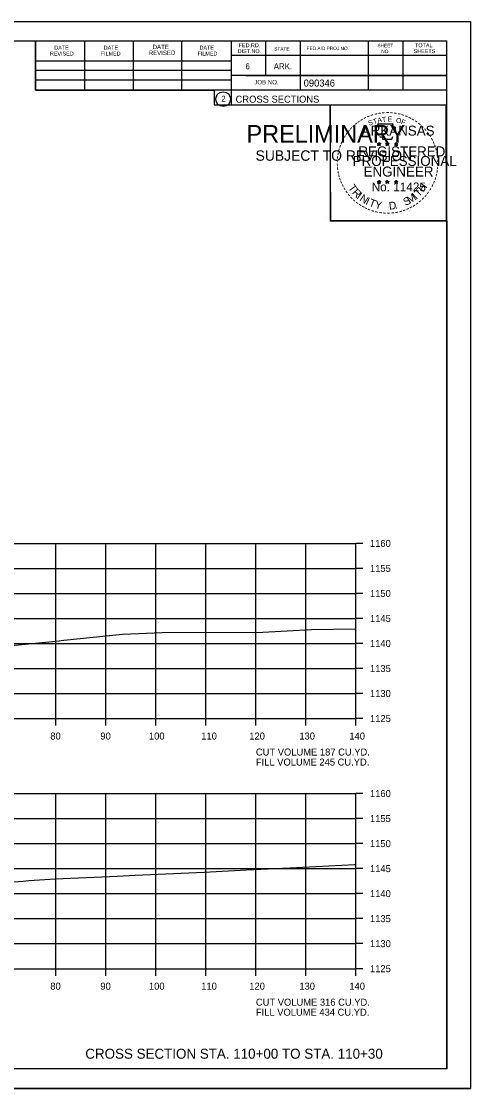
# Model space of a CAD drawing. Extents: x 1368971 to 1374497, y 378717 to 381839.
# Drawn here: x 1370633.6 to 1370723.4, y 381213.8 to 381427.1 of the extents above; entities that cross this region are included whole.
import ezdxf

# ---------------------------------------------------------------- set-up
doc = ezdxf.new("R2010")
doc.units = 0
for name, color, linetype in [('R_Axis', 7, 'Continuous'), ('R_Axis Annot', 7, 'Continuous'), ('R_Border', 7, 'Continuous'), ('R_Border PE', 7, 'Continuous'), ('R_Border Prem', 7, 'Continuous'), ('R_Draft', 7, 'Continuous'), ('R_Exist Surface', 7, 'Continuous'), ('R_Grid', 7, 'Continuous'), ('R_No Plot', 7, 'Continuous')]:
    doc.layers.add(name, color=color, linetype=linetype)

msp = doc.modelspace()

# ---------------------------------------------------------------- linework, layer by layer
at = {"layer": 'R_Axis'}
for p, q in [((1370700.47, 381287.77), (1370700.47, 381322.77)), ((1370701.87, 381322.77), (1370700.47, 381322.77)), ((1370701.87, 381317.77), (1370700.47, 381317.77)), ((1370701.87, 381312.77), (1370700.47, 381312.77)), ((1370701.87, 381307.77), (1370700.47, 381307.77)), ((1370701.87, 381302.77), (1370700.47, 381302.77)), ((1370701.87, 381297.77), (1370700.47, 381297.77)), ((1370701.87, 381292.77), (1370700.47, 381292.77)), ((1370420.47, 381287.77), (1370700.47, 381287.77)), ((1370640.47, 381286.37), (1370640.47, 381287.77)), ((1370650.47, 381286.37), (1370650.47, 381287.77)), ((1370660.47, 381286.37), (1370660.47, 381287.77)), ((1370670.47, 381286.37), (1370670.47, 381287.77)), ((1370680.47, 381286.37), (1370680.47, 381287.77)), ((1370690.47, 381286.37), (1370690.47, 381287.77)), ((1370700.47, 381286.37), (1370700.47, 381287.77)), ((1370701.87, 381287.77), (1370700.47, 381287.77)), ((1370700.47, 381237.77), (1370700.47, 381272.77)), ((1370701.87, 381272.77), (1370700.47, 381272.77)), ((1370701.87, 381267.77), (1370700.47, 381267.77)), ((1370701.87, 381262.77), (1370700.47, 381262.77)), ((1370701.87, 381257.77), (1370700.47, 381257.77)), ((1370701.87, 381252.77), (1370700.47, 381252.77)), ((1370701.87, 381247.77), (1370700.47, 381247.77)), ((1370701.87, 381242.77), (1370700.47, 381242.77)), ((1370420.47, 381237.77), (1370700.47, 381237.77)), ((1370640.47, 381236.37), (1370640.47, 381237.77)), ((1370650.47, 381236.37), (1370650.47, 381237.77)), ((1370660.47, 381236.37), (1370660.47, 381237.77)), ((1370670.47, 381236.37), (1370670.47, 381237.77)), ((1370680.47, 381236.37), (1370680.47, 381237.77)), ((1370690.47, 381236.37), (1370690.47, 381237.77)), ((1370700.47, 381236.37), (1370700.47, 381237.77)), ((1370701.87, 381237.77), (1370700.47, 381237.77))]:
    msp.add_line(p, q, dxfattribs=at)
at = {"layer": 'R_Border'}
for p, q in [((1370402.47, 381423.23), (1370718.65, 381423.23)), ((1370636.39, 381413.35), (1370636.39, 381423.23)), ((1370646.25, 381413.35), (1370646.25, 381423.03)), ((1370656.01, 381413.35), (1370656.01, 381423.03)), ((1370665.69, 381413.35), (1370665.69, 381423.03)), ((1370675.55, 381423.23), (1370675.55, 381410.43)), ((1370682.39, 381423.23), (1370682.39, 381416.29)), ((1370689.33, 381423.23), (1370689.33, 381413.35)), ((1370702.91, 381423.23), (1370702.91, 381413.35)), ((1370709.85, 381423.23), (1370709.85, 381413.35)), ((1370718.65, 381217.77), (1370718.65, 381423.23)), ((1370718.65, 381420.29), (1370675.55, 381420.29)), ((1370718.65, 381420.31), (1370718.65, 381420.31)), ((1370636.39, 381419.21), (1370675.55, 381419.21)), ((1370636.39, 381417.35), (1370675.55, 381417.35)), ((1370718.65, 381416.29), (1370675.55, 381416.29)), ((1370678.51, 381416.29), (1370718.65, 381416.29)), ((1370636.39, 381413.35), (1370636.39, 381415.41)), ((1370636.39, 381415.41), (1370675.55, 381415.41)), ((1370718.65, 381413.35), (1370636.39, 381413.35)), ((1370675.55, 381410.43), (1370718.65, 381410.43)), ((1370718.65, 381217.77), (1370402.47, 381217.77))]:
    msp.add_line(p, q, dxfattribs=at)
msp.add_circle((1370673.93, 381411.57), 1.47, dxfattribs=at)
at = {"layer": 'R_Border PE'}
for p, q in [((1370705.08, 381402.94), (1370705.04, 381402.69)), ((1370705.08, 381402.57), (1370705.08, 381402.94)), ((1370705.08, 381402.94), (1370705.13, 381402.69)), ((1370706.75, 381402.94), (1370706.71, 381402.69)), ((1370706.75, 381402.57), (1370706.75, 381402.94)), ((1370706.75, 381402.94), (1370706.8, 381402.69)), ((1370708.51, 381402.93), (1370708.47, 381402.68)), ((1370708.51, 381402.56), (1370708.51, 381402.93)), ((1370708.51, 381402.93), (1370708.56, 381402.68)), ((1370704.73, 381402.69), (1370705.08, 381402.57)), ((1370704.73, 381402.69), (1370704.98, 381402.64)), ((1370704.73, 381402.69), (1370704.97, 381402.56)), ((1370704.86, 381402.28), (1370705.08, 381402.57)), ((1370704.86, 381402.28), (1370704.99, 381402.52)), ((1370704.86, 381402.28), (1370705.08, 381402.49)), ((1370705.43, 381402.69), (1370705.08, 381402.57)), ((1370705.29, 381402.28), (1370705.08, 381402.57)), ((1370705.29, 381402.28), (1370705.08, 381402.49)), ((1370705.43, 381402.69), (1370705.14, 381402.64)), ((1370705.29, 381402.28), (1370705.16, 381402.57)), ((1370705.43, 381402.69), (1370705.22, 381402.58)), ((1370706.4, 381402.69), (1370706.75, 381402.57)), ((1370706.4, 381402.69), (1370706.65, 381402.64)), ((1370706.4, 381402.69), (1370706.64, 381402.56)), ((1370706.53, 381402.28), (1370706.75, 381402.57)), ((1370706.53, 381402.28), (1370706.66, 381402.52)), ((1370706.53, 381402.28), (1370706.75, 381402.49)), ((1370707.1, 381402.69), (1370706.75, 381402.57)), ((1370706.96, 381402.28), (1370706.75, 381402.57)), ((1370706.96, 381402.28), (1370706.75, 381402.49)), ((1370707.1, 381402.69), (1370706.81, 381402.64)), ((1370706.96, 381402.28), (1370706.83, 381402.57)), ((1370707.1, 381402.69), (1370706.89, 381402.58)), ((1370708.16, 381402.67), (1370708.51, 381402.56)), ((1370708.16, 381402.67), (1370708.42, 381402.63)), ((1370708.16, 381402.67), (1370708.4, 381402.55)), ((1370708.3, 381402.27), (1370708.51, 381402.56)), ((1370708.3, 381402.27), (1370708.42, 381402.51)), ((1370708.3, 381402.27), (1370708.51, 381402.48)), ((1370708.86, 381402.67), (1370708.51, 381402.56)), ((1370708.73, 381402.27), (1370708.51, 381402.56)), ((1370708.73, 381402.27), (1370708.51, 381402.48)), ((1370708.86, 381402.67), (1370708.57, 381402.62)), ((1370708.73, 381402.27), (1370708.59, 381402.56)), ((1370708.86, 381402.67), (1370708.66, 381402.57)), ((1370704.73, 381395.11), (1370705.08, 381395)), ((1370704.73, 381395.11), (1370704.98, 381395.07)), ((1370704.73, 381395.11), (1370704.96, 381394.99)), ((1370704.86, 381394.7), (1370705.08, 381395)), ((1370704.86, 381394.7), (1370704.99, 381394.95)), ((1370704.86, 381394.7), (1370705.07, 381394.92)), ((1370705.08, 381395.37), (1370705.03, 381395.11)), ((1370705.29, 381394.7), (1370705.07, 381394.92)), ((1370705.08, 381395), (1370705.08, 381395.37)), ((1370705.08, 381395.37), (1370705.12, 381395.12)), ((1370705.42, 381395.11), (1370705.08, 381395)), ((1370705.29, 381394.7), (1370705.08, 381395)), ((1370705.42, 381395.11), (1370705.14, 381395.06)), ((1370705.29, 381394.7), (1370705.15, 381395)), ((1370705.42, 381395.11), (1370705.22, 381395.01)), ((1370706.4, 381395.11), (1370706.74, 381395)), ((1370706.4, 381395.11), (1370706.65, 381395.07)), ((1370706.4, 381395.11), (1370706.63, 381394.99)), ((1370706.53, 381394.7), (1370706.74, 381395)), ((1370706.53, 381394.7), (1370706.65, 381394.95)), ((1370706.53, 381394.7), (1370706.74, 381394.92)), ((1370706.74, 381395.37), (1370706.7, 381395.11)), ((1370706.74, 381395), (1370706.74, 381395.37)), ((1370706.74, 381395.37), (1370706.79, 381395.12)), ((1370707.09, 381395.11), (1370706.74, 381395)), ((1370706.96, 381394.7), (1370706.74, 381395)), ((1370706.96, 381394.7), (1370706.74, 381394.92)), ((1370707.09, 381395.11), (1370706.81, 381395.06)), ((1370706.96, 381394.7), (1370706.82, 381395)), ((1370707.09, 381395.11), (1370706.89, 381395.01)), ((1370708.16, 381395.1), (1370708.51, 381394.99)), ((1370708.16, 381395.1), (1370708.42, 381395.06)), ((1370708.16, 381395.1), (1370708.4, 381394.98)), ((1370708.3, 381394.69), (1370708.51, 381394.99)), ((1370708.3, 381394.69), (1370708.42, 381394.94)), ((1370708.3, 381394.69), (1370708.51, 381394.91)), ((1370708.51, 381395.36), (1370708.47, 381395.1)), ((1370708.51, 381394.99), (1370708.51, 381395.36)), ((1370708.51, 381395.36), (1370708.56, 381395.11)), ((1370708.86, 381395.1), (1370708.51, 381394.99)), ((1370708.72, 381394.69), (1370708.51, 381394.99)), ((1370708.72, 381394.69), (1370708.51, 381394.91)), ((1370708.86, 381395.1), (1370708.57, 381395.05)), ((1370708.72, 381394.69), (1370708.59, 381394.99)), ((1370708.86, 381395.1), (1370708.65, 381395))]:
    msp.add_line(p, q, dxfattribs=at)
for points in [[(1370704.77, 381406.56), (1370705.04, 381405.74)], [(1370708.28, 381405.64), (1370708.42, 381405.93), (1370707.74, 381405.9), (1370707.89, 381406.56), (1370704.77, 381406.56)], [(1370705.08, 381402.94), (1370705.29, 381402.28), (1370704.73, 381402.69), (1370705.43, 381402.69), (1370704.86, 381402.28), (1370705.08, 381402.94)], [(1370705.26, 381404.14), (1370705.26, 381404.05), (1370705.83, 381404.03), (1370705.77, 381403.56), (1370707.64, 381403.56), (1370707.84, 381404.1)], [(1370706.75, 381402.94), (1370706.96, 381402.28), (1370706.4, 381402.69), (1370707.1, 381402.69), (1370706.53, 381402.28), (1370706.75, 381402.94)], [(1370708.51, 381402.93), (1370708.73, 381402.27), (1370708.16, 381402.67), (1370708.86, 381402.67), (1370708.3, 381402.27), (1370708.51, 381402.93)], [(1370705.08, 381395.37), (1370705.29, 381394.7), (1370704.73, 381395.11), (1370705.42, 381395.11), (1370704.86, 381394.7), (1370705.08, 381395.37)], [(1370706.74, 381395.37), (1370706.96, 381394.7), (1370706.4, 381395.11), (1370707.09, 381395.11), (1370706.53, 381394.7), (1370706.74, 381395.37)], [(1370708.51, 381395.36), (1370708.72, 381394.69), (1370708.16, 381395.1), (1370708.86, 381395.1), (1370708.3, 381394.69), (1370708.51, 381395.36)]]:
    msp.add_lwpolyline(points, dxfattribs=at)
for centre, radius in [((1370705.08, 381402.57), 0.172), ((1370705.08, 381402.57), 0.145), ((1370705.08, 381402.57), 0.116), ((1370705.08, 381402.57), 0.0991), ((1370705.08, 381402.57), 0.0747), ((1370705.08, 381402.57), 0.0495), ((1370705.08, 381402.57), 0.0296), ((1370706.75, 381402.57), 0.172), ((1370706.75, 381402.57), 0.145), ((1370706.75, 381402.57), 0.116), ((1370706.75, 381402.57), 0.0991), ((1370706.75, 381402.57), 0.0747), ((1370706.75, 381402.57), 0.0495), ((1370706.75, 381402.57), 0.0296), ((1370708.51, 381402.56), 0.172), ((1370708.51, 381402.56), 0.145), ((1370708.51, 381402.56), 0.116), ((1370708.51, 381402.56), 0.0991), ((1370708.51, 381402.56), 0.0747), ((1370708.51, 381402.56), 0.0495), ((1370708.51, 381402.56), 0.0296), ((1370705.07, 381395), 0.172), ((1370705.07, 381395), 0.145), ((1370705.07, 381395), 0.116), ((1370705.07, 381395), 0.0991), ((1370705.07, 381395), 0.0747), ((1370705.07, 381395), 0.0495), ((1370705.07, 381395), 0.0296), ((1370706.74, 381395), 0.172), ((1370706.74, 381395), 0.145), ((1370706.74, 381395), 0.116), ((1370706.74, 381395), 0.0991), ((1370706.74, 381395), 0.0747), ((1370706.74, 381395), 0.0495), ((1370706.74, 381395), 0.0296), ((1370708.51, 381394.99), 0.172), ((1370708.51, 381394.99), 0.145), ((1370708.51, 381394.99), 0.116), ((1370708.51, 381394.99), 0.0991), ((1370708.51, 381394.99), 0.0747), ((1370708.51, 381394.99), 0.0495), ((1370708.51, 381394.99), 0.0296)]:
    msp.add_circle(centre, radius, dxfattribs=at)
at = {"layer": 'R_Exist Surface'}
for points in [[(1370630.97, 381302.29), (1370641.15, 381303.31), (1370641.53, 381303.34), (1370642.1, 381303.4), (1370653.81, 381304.65), (1370657, 381304.77), (1370661.74, 381304.95), (1370681.85, 381305.05), (1370691.6, 381305.54), (1370700.47, 381305.73)], [(1370618.33, 381254.2), (1370633.95, 381255.27), (1370635.07, 381255.41), (1370640.4, 381255.72), (1370652.72, 381256.24), (1370656.31, 381256.43), (1370670.14, 381257.05), (1370678.58, 381257.5), (1370687.28, 381257.9), (1370700.27, 381258.62), (1370700.47, 381258.63)]]:
    msp.add_lwpolyline(points, dxfattribs=at)
at = {"layer": 'R_Grid'}
for p, q in [((1370420.47, 381322.77), (1370700.47, 381322.77)), ((1370640.47, 381287.77), (1370640.47, 381322.77)), ((1370650.47, 381287.77), (1370650.47, 381322.77)), ((1370660.47, 381287.77), (1370660.47, 381322.77)), ((1370670.47, 381287.77), (1370670.47, 381322.77)), ((1370680.47, 381287.77), (1370680.47, 381322.77)), ((1370690.47, 381287.77), (1370690.47, 381322.77)), ((1370700.47, 381287.77), (1370700.47, 381322.77)), ((1370420.47, 381317.77), (1370700.47, 381317.77)), ((1370420.47, 381312.77), (1370700.47, 381312.77)), ((1370420.47, 381307.77), (1370700.47, 381307.77)), ((1370420.47, 381302.77), (1370700.47, 381302.77)), ((1370420.47, 381297.77), (1370700.47, 381297.77)), ((1370420.47, 381292.77), (1370700.47, 381292.77)), ((1370420.47, 381287.77), (1370700.47, 381287.77)), ((1370420.47, 381272.77), (1370700.47, 381272.77)), ((1370640.47, 381237.77), (1370640.47, 381272.77)), ((1370650.47, 381237.77), (1370650.47, 381272.77)), ((1370660.47, 381237.77), (1370660.47, 381272.77)), ((1370670.47, 381237.77), (1370670.47, 381272.77)), ((1370680.47, 381237.77), (1370680.47, 381272.77)), ((1370690.47, 381237.77), (1370690.47, 381272.77)), ((1370700.47, 381237.77), (1370700.47, 381272.77)), ((1370420.47, 381267.77), (1370700.47, 381267.77)), ((1370420.47, 381262.77), (1370700.47, 381262.77)), ((1370420.47, 381257.77), (1370700.47, 381257.77)), ((1370420.47, 381252.77), (1370700.47, 381252.77)), ((1370420.47, 381247.77), (1370700.47, 381247.77)), ((1370420.47, 381242.77), (1370700.47, 381242.77)), ((1370420.47, 381237.77), (1370700.47, 381237.77))]:
    msp.add_line(p, q, dxfattribs=at)
at = {"layer": 'R_No Plot'}
for p, q in [((1370390.07, 381427.12), (1370723.4, 381427.12)), ((1370694.68, 381387.97), (1370694.68, 381387.97)), ((1370390.07, 381213.79), (1370723.4, 381213.79))]:
    msp.add_line(p, q, dxfattribs=at)
for points in [[(1370390.06, 381427.12), (1370723.4, 381427.12), (1370723.4, 381213.79), (1370390.06, 381213.79)], [(1370636.39, 381423.23), (1370636.39, 381413.35), (1370672.12, 381413.35), (1370672.12, 381410.43), (1370695.32, 381410.43), (1370695.32, 381387.22), (1370718.65, 381387.22), (1370718.65, 381217.77), (1370402.47, 381217.77), (1370402.47, 381423.23)], [(1370695.32, 381410.46), (1370718.42, 381410.46), (1370718.53, 381387.22), (1370695.43, 381387.22)]]:
    msp.add_lwpolyline(points, close=True, dxfattribs=at)

# ---------------------------------------------------------------- texts
at = {"layer": 'R_Axis Annot'}
for s, p in [('1160', (1370703.27, 381322.07)), ('1155', (1370703.27, 381317.07)), ('1150', (1370703.27, 381312.07)), ('1145', (1370703.27, 381307.07)), ('1140', (1370703.27, 381302.07)), ('1135', (1370703.27, 381297.07)), ('1130', (1370703.27, 381292.07)), ('1125', (1370703.27, 381287.07)), ('80', (1370639.38, 381283.57)), ('90', (1370649.38, 381283.57)), ('100', (1370659.09, 381283.57)), ('110', (1370669.55, 381283.57)), ('120', (1370679.15, 381283.57)), ('130', (1370689.15, 381283.57)), ('140', (1370699.15, 381283.57)), ('CUT VOLUME 187 CU.YD.', (1370680.47, 381280.37)), ('FILL VOLUME 245 CU.YD.', (1370680.47, 381278.37)), ('1160', (1370703.27, 381272.07)), ('1155', (1370703.27, 381267.07)), ('1150', (1370703.27, 381262.07)), ('1145', (1370703.27, 381257.07)), ('1140', (1370703.27, 381252.07)), ('1135', (1370703.27, 381247.07)), ('1130', (1370703.27, 381242.07)), ('1125', (1370703.27, 381237.07)), ('80', (1370639.38, 381233.57)), ('90', (1370649.38, 381233.57)), ('100', (1370659.09, 381233.57)), ('110', (1370669.55, 381233.57)), ('120', (1370679.15, 381233.57)), ('130', (1370689.15, 381233.57)), ('140', (1370699.15, 381233.57)), ('CUT VOLUME 316 CU.YD.', (1370680.47, 381230.37)), ('FILL VOLUME 434 CU.YD.', (1370680.47, 381228.37))]:
    msp.add_text(s, height=1.4, dxfattribs=at).set_placement(p)
at = {"layer": 'R_Border'}
for s, height, p in [('DATE', 0.782, (1370640.19, 381421.47)), ('DATE', 0.782, (1370650.05, 381421.47)), ('DATE', 0.879, (1370659.83, 381421.57)), ('DATE', 0.782, (1370669.21, 381421.47)), ('FED.RD.', 0.782, (1370677.03, 381421.95)), ('FED.AID PROJ.NO.', 0.684, (1370690.61, 381421.37)), ('SHEET', 0.684, (1370704.77, 381421.95)), ('TOTAL', 0.782, (1370712.29, 381421.95)), ('REVISED', 0.782, (1370639.31, 381420.29)), ('FILMED', 0.782, (1370649.47, 381420.29)), ('REVISED', 0.879, (1370659.05, 381420.39)), ('FILMED', 0.782, (1370668.81, 381420.29)), ('DIST.NO.', 0.782, (1370676.83, 381420.77)), ('STATE', 0.684, (1370684.15, 381421.27)), ('NO.', 0.684, (1370705.55, 381420.77)), ('SHEETS', 0.782, (1370712.01, 381420.77)), ('6', 1.17, (1370678.39, 381417.55)), ('ARK.', 1.172, (1370684.05, 381417.55)), ('JOB NO.', 0.879, (1370680.15, 381414.53)), ('2', 1.17, (1370673.55, 381411.08)), ('CROSS SECTIONS', 1.4, (1370676.41, 381410.86))]:
    msp.add_text(s, height=height, dxfattribs=at).set_placement(p)
msp.add_text('090346', height=1.4, rotation=360, dxfattribs=at).set_placement((1370690.02, 381414.09))
at = {"layer": 'R_Border PE'}
for s, height, rotation, p in [('-', 1.6, 36.2317, (1370701.08, 381406.34)), ('-', 1.6, 34.0636, (1370701.66, 381406.73)), ('-', 1.6, 28.7918, (1370702.25, 381407.1)), ('-', 1.6, 24.3072, (1370702.89, 381407.42)), ('S', 1, 21.594, (1370703.13, 381406.24)), ('-', 1.6, 19.1761, (1370703.52, 381407.69)), ('T', 1, 16.4036, (1370704.04, 381406.57)), ('-', 1.6, 13.6301, (1370704.27, 381407.93)), ('A', 1, 11.2132, (1370704.87, 381406.82)), ('-', 1.6, 10.2193, (1370704.95, 381408.09)), ('T', 1, 6.0228, (1370705.72, 381406.99)), ('-', 1.6, 5.8968, (1370705.68, 381408.2)), ('-', 1.6, 0.1862, (1370706.45, 381408.28)), ('E', 1, 0.8323, (1370706.82, 381407.1)), ('-', 1.6, 357.743, (1370707.17, 381408.26)), ('-', 1.6, 352.1617, (1370707.92, 381408.21)), ('O', 1, 350.4515, (1370708.42, 381406.89)), ('-', 1.6, 347.2049, (1370708.63, 381408.09)), ('F', 1, 340.0707, (1370709.38, 381406.66)), ('-', 1.6, 342.3362, (1370709.27, 381407.94)), ('-', 1.6, 337.8551, (1370710, 381407.71)), ('-', 1.6, 334.1211, (1370710.64, 381407.44)), ('-', 1.6, 329.6409, (1370711.21, 381407.16)), ('-', 1.6, 325.8627, (1370711.86, 381406.8)), ('-', 1.6, 50.6142, (1370699.32, 381404.58)), ('-', 1.6, 48.423, (1370699.72, 381405.07)), ('-', 1.6, 42.9622, (1370700.17, 381405.54)), ('-', 1.6, 38.9507, (1370700.6, 381405.96)), ('-', 1.6, 320.5297, (1370712.47, 381406.37)), ('-', 1.6, 315.5786, (1370713.07, 381405.89)), ('-', 1.6, 309.8797, (1370713.64, 381405.34)), ('-', 1.6, 306.6522, (1370714.16, 381404.73)), ('-', 1.6, 67.7743, (1370698.01, 381402.26)), ('-', 1.6, 62.8713, (1370698.27, 381402.87)), ('-', 1.6, 58.0706, (1370698.58, 381403.49)), ('-', 1.6, 54.2325, (1370698.9, 381404.01)), ('-', 1.4, 303.6753, (1370714.65, 381404.17)), ('-', 1.6, 299.6684, (1370714.97, 381403.56)), ('-', 1.6, 294.6628, (1370715.29, 381402.95)), ('-', 1.6, 81.2013, (1370697.46, 381400.2)), ('-', 1.6, 75.461, (1370697.59, 381400.92)), ('-', 1.6, 72.3945, (1370697.79, 381401.63)), ('-', 1.6, 290.5728, (1370715.55, 381402.37)), ('-', 1.6, 285.1233, (1370715.78, 381401.79)), ('-', 1.6, 280.5493, (1370715.98, 381401.05)), ('-', 1.6, 94.1959, (1370697.39, 381398.09)), ('-', 1.6, 89.0622, (1370697.36, 381398.81)), ('-', 1.6, 85.1863, (1370697.38, 381399.51)), ('-', 1.6, 276.5962, (1370716.14, 381400.28)), ('-', 1.6, 274.3301, (1370716.2, 381399.56)), ('-', 1.6, 269.9407, (1370716.24, 381398.93)), ('-', 1.6, 98.9479, (1370697.47, 381397.42)), ('-', 1.6, 101.7149, (1370697.6, 381396.69)), ('-', 1.6, 105.4578, (1370697.76, 381396.09)), ('-', 1.6, 255.7626, (1370716.04, 381396.93)), ('-', 1.6, 260.9953, (1370716.15, 381397.61)), ('-', 1.6, 263.5172, (1370716.22, 381398.26)), ('-', 1.6, 109.0874, (1370697.98, 381395.46)), ('-', 1.6, 114.0643, (1370698.23, 381394.87)), ('-', 1.6, 115.7288, (1370698.54, 381394.25)), ('T', 1.54, 306.0406, (1370698.84, 381393.84)), ('H', 1.54, 54.6088, (1370713.96, 381392.87)), ('-', 1.6, 244.6197, (1370715.37, 381394.91)), ('-', 1.6, 247.8887, (1370715.63, 381395.53)), ('-', 1.6, 252.8681, (1370715.86, 381396.21)), ('-', 1.6, 120.4471, (1370698.89, 381393.66)), ('-', 1.6, 125.8934, (1370699.3, 381393.1)), ('-', 1.6, 130.7181, (1370699.76, 381392.55)), ('R', 1.54, 314.005, (1370699.6, 381392.79)), ('I', 1.54, 321.9694, (1370700.5, 381391.86)), ('N', 1.54, 326.5002, (1370701.07, 381391.39)), ('M', 1.54, 32.6563, (1370711.22, 381390.61)), ('I', 1.54, 42.1136, (1370712.5, 381391.45)), ('T', 1.54, 46.6444, (1370713.07, 381391.93)), ('-', 1.6, 231.2538, (1370714.14, 381392.93)), ('-', 1.6, 233.8452, (1370714.57, 381393.5)), ('-', 1.6, 239.0712, (1370714.98, 381394.15)), ('-', 1.6, 134.2238, (1370700.28, 381392)), ('-', 1.6, 138.9338, (1370700.8, 381391.54)), ('-', 1.6, 144.6463, (1370701.36, 381391.13)), ('-', 1.6, 148.0898, (1370701.92, 381390.76)), ('-', 1.6, 151.5704, (1370702.5, 381390.44)), ('I', 1.54, 335.3603, (1370702.27, 381390.6)), ('T', 1.54, 339.8912, (1370702.93, 381390.27)), ('Y', 1.54, 347.8556, (1370704.15, 381389.83)), ('D', 1.54, 6.3969, (1370707.14, 381389.47)), ('S', 1.54, 26.9312, (1370710.38, 381390.2)), ('-', 1.6, 207.3568, (1370711.5, 381390.66)), ('-', 1.6, 212.2491, (1370712.06, 381391)), ('-', 1.6, 215.7363, (1370712.59, 381391.39)), ('-', 1.6, 221.0851, (1370713.14, 381391.86)), ('-', 1.6, 225.7653, (1370713.67, 381392.37)), ('-', 1.6, 154.6002, (1370703.02, 381390.19)), ('-', 1.6, 158.5612, (1370703.64, 381389.94)), ('-', 1.6, 162.7983, (1370704.33, 381389.72)), ('-', 1.6, 167.5555, (1370705.04, 381389.56)), ('-', 1.6, 173.1155, (1370705.82, 381389.45)), ('-', 1.6, 176.5183, (1370706.56, 381389.4)), ('-', 1.6, 181.5918, (1370707.31, 381389.42)), ('-', 1.6, 185.8167, (1370708.12, 381389.49)), ('-', 1.6, 191.2858, (1370708.85, 381389.62)), ('.', 1.54, 13.7642, (1370708.33, 381389.6)), ('-', 1.6, 195.4743, (1370709.58, 381389.82)), ('-', 1.6, 200.7184, (1370710.26, 381390.06)), ('-', 1.6, 204.2516, (1370710.88, 381390.34))]:
    msp.add_text(s, height=height, rotation=rotation, dxfattribs=at).set_placement(p)
for s, height, p in [('ARKANSAS', 2, (1370701.62, 381404.28)), ('REGISTERED', 2, (1370700.95, 381400.13)), ('DWB', 0.01, (1370705.07, 381402.57)), ('DWB', 0.01, (1370706.74, 381402.57)), ('DWB', 0.01, (1370708.5, 381402.56)), ('PROFESSIONAL', 2, (1370699.8, 381398.22)), ('ENGINEER', 2, (1370701.99, 381396.1)), ('No. 11425', 1.757, (1370703.61, 381393.15)), ('DWB', 0.01, (1370705.06, 381395)), ('DWB', 0.01, (1370706.73, 381395)), ('DWB', 0.01, (1370708.5, 381394.99))]:
    msp.add_text(s, height=height, dxfattribs=at).set_placement(p)
at = {"layer": 'R_Border Prem'}
for s, height, p in [('PRELIMINARY', 3.5, (1370678.6, 381402.89)), ('DWB', 0.01, (1370679.34, 381404.74)), ('SUBJECT TO REVISION', 2.0751, (1370680.41, 381399.26))]:
    msp.add_text(s, height=height, dxfattribs=at).set_placement(p)
at = {"layer": 'R_Draft'}
msp.add_text('CROSS SECTION STA. 110+00 TO STA. 110+30', height=2, dxfattribs=at).set_placement((1370646.37, 381219.77))

doc.saveas('drawing.dxf')
